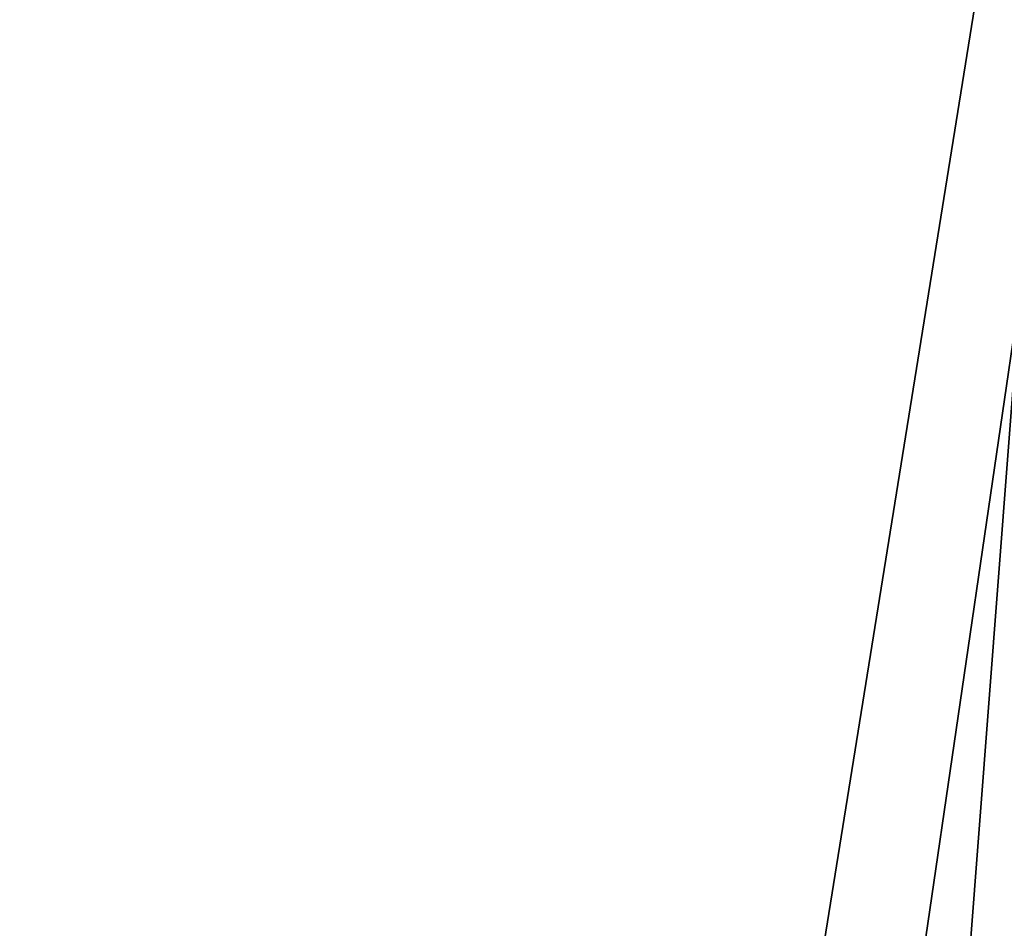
# Model space of a CAD drawing. Extents: x 7 to 15.9, y 0 to 36.5.
# Tile 416 of 656: x 11.1699 to 11.184, y 0.1823 to 0.1953. Entities that reach past the tile are written whole.
import ezdxf

# ---------------------------------------------------------------- set-up
doc = ezdxf.new("R2010")
doc.units = 0
doc.header["$LTSCALE"] = 2.54
doc.layers.get('0').update_dxf_attribs({"color": 13, "linetype": 'CONTINUOUS'})

# ---------------------------------------------------------------- blocks, each defined once
blk = doc.blocks.new('SZCZOTKA_WC_EQULA_STL')
at = {"color": 0}
for p, q in [((11.155399, 0.02, 14.543329), (11.184283, 0.2, 14.519101)), ((11.155399, 0.02, 14.543329), (11.184283, 0.2, 14.519101)), ((11.159149, 0.02, 15.288092), (11.18547, 0.2, 15.309875)), ((11.159149, 0.02, 15.288092), (11.18547, 0.2, 15.309875)), ((11.171093, 0.02, 22.298354), (11.184875, 0.2, 22.309418)), ((11.171093, 0.02, 22.298354), (11.184875, 0.2, 22.309418)), ((11.184875, 0.2, 21.518642), (11.171093, 0.02, 21.529707)), ((11.184875, 0.2, 21.518642), (11.171093, 0.02, 21.529707))]:
    blk.add_line(p, q, dxfattribs=at)
mesh = blk.add_polyface(dxfattribs=at)
corners = [(11.184283, 0.2, 14.519101), (11.155399, 0.02, 14.543329), (11.145902, 0.2, 14.55215)]
mesh.append_faces([[corners[k] for k in face] for face in [(0, 1, 2)]], dxfattribs={"color": 0})
mesh = blk.add_polyface(dxfattribs=at)
corners = [(11.171093, 0.02, 22.298354), (11.146445, 0.2, 22.276427), (11.146445, 0.02, 22.276427)]
mesh.append_faces([[corners[k] for k in face] for face in [(0, 1, 2)]], dxfattribs={"color": 0})
mesh = blk.add_polyface(dxfattribs=at)
corners = [(11.184875, 0.2, 22.309418), (11.146445, 0.2, 22.276427), (11.171093, 0.02, 22.298354)]
mesh.append_faces([[corners[k] for k in face] for face in [(0, 1, 2)]], dxfattribs={"color": 0})
mesh = blk.add_polyface(dxfattribs=at)
corners = [(11.171093, 0.02, 21.529707), (11.146445, 0.02, 21.551634), (11.146445, 0.2, 21.551634)]
mesh.append_faces([[corners[k] for k in face] for face in [(0, 1, 2)]], dxfattribs={"color": 0})
mesh = blk.add_polyface(dxfattribs=at)
corners = [(11.184875, 0.2, 21.518642), (11.171093, 0.02, 21.529707), (11.146445, 0.2, 21.551634)]
mesh.append_faces([[corners[k] for k in face] for face in [(0, 1, 2)]], dxfattribs={"color": 0})
mesh = blk.add_polyface(dxfattribs=at)
corners = [(11.18547, 0.2, 15.309875), (11.146989, 0.2, 15.276942), (11.159149, 0.02, 15.288092)]
mesh.append_faces([[corners[k] for k in face] for face in [(0, 1, 2)]], dxfattribs={"color": 0})
mesh = blk.add_polyface(dxfattribs=at)
corners = [(11.184283, 0.2, 14.519101), (11.183353, 0.02, 14.519826), (11.155399, 0.02, 14.543329)]
mesh.append_faces([[corners[k] for k in face] for face in [(0, 1, 2)]], dxfattribs={"color": 0})
mesh = blk.add_polyface(dxfattribs=at)
corners = [(11.187339, 0.02, 15.311313), (11.18547, 0.2, 15.309875), (11.159149, 0.02, 15.288092)]
mesh.append_faces([[corners[k] for k in face] for face in [(0, 1, 2)]], dxfattribs={"color": 0})
mesh = blk.add_polyface(dxfattribs=at)
corners = [(11.184875, 0.2, 22.309418), (11.171093, 0.02, 22.298354), (11.184875, 0.02, 22.309418)]
mesh.append_faces([[corners[k] for k in face] for face in [(0, 1, 2)]], dxfattribs={"color": 0})
mesh = blk.add_polyface(dxfattribs=at)
corners = [(11.184875, 0.02, 21.518642), (11.171093, 0.02, 21.529707), (11.184875, 0.2, 21.518642)]
mesh.append_faces([[corners[k] for k in face] for face in [(0, 1, 2)]], dxfattribs={"color": 0})
mesh = blk.add_polyface(dxfattribs=at)
corners = [(11.212949, 0.02, 14.498425), (11.183353, 0.02, 14.519826), (11.184283, 0.2, 14.519101)]
mesh.append_faces([[corners[k] for k in face] for face in [(0, 1, 2)]], dxfattribs={"color": 0})

msp = doc.modelspace()

# ---------------------------------------------------------------- block references
at = {"color": 0}
msp.add_blockref('SZCZOTKA_WC_EQULA_STL', (0, 0), dxfattribs=at)

doc.saveas('drawing.dxf')
